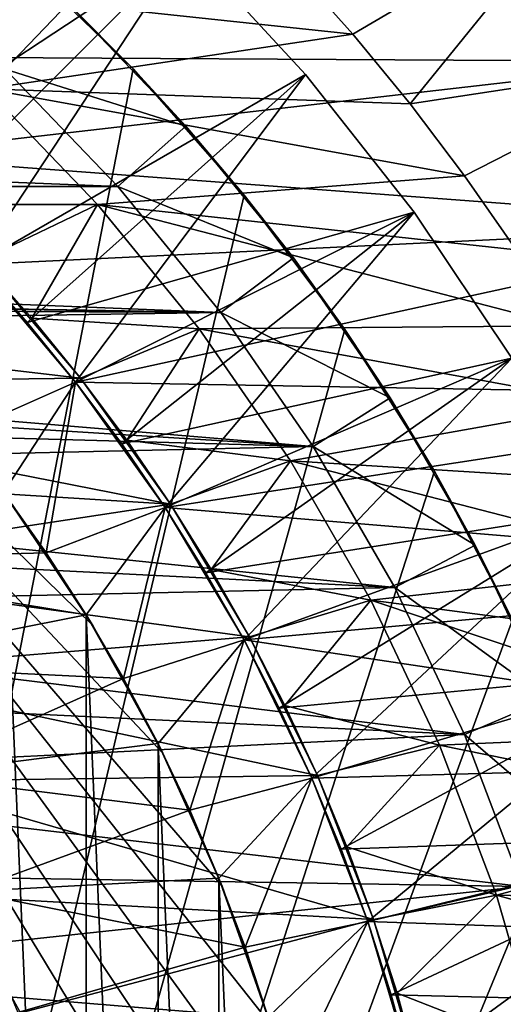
# Model space of a CAD drawing. Header units: metres. Extents: x -30 to 30, y -76 to 64.
# Tile 324 of 541: x 5.69 to 7.64, y 2.1 to 6.07. Entities that reach past the tile are written whole.
import ezdxf

# ---------------------------------------------------------------- set-up
doc = ezdxf.new("R2010")
doc.units = ezdxf.units.M
doc.layers.add('solid_508511', color=7, linetype='CONTINUOUS')

msp = doc.modelspace()

# ---------------------------------------------------------------- linework, layer by layer
at = {"layer": 'solid_508511'}
for points in [[(4.606588, 5.91856, 22), (5.290107, 7.281124, 22.866026), (5.845039, 6.843648, 22.866026)], [(4.847338, 5.723051, 31), (5.845039, 6.843648, 30.133974), (5.290107, 7.281124, 30.133974)], [(4.847338, 5.723051, 22), (4.606588, 5.91856, 22), (5.845039, 6.843648, 22.866026)], [(5.079577, 5.517961, 22), (4.847338, 5.723051, 22), (5.845039, 6.843648, 22.866026)], [(5.079577, 5.517961, 31), (5.845039, 6.843648, 30.133974), (4.847338, 5.723051, 31)], [(5.079577, 5.517961, 22), (5.845039, 6.843648, 22.866026), (6.363961, 6.363961, 22.866026)], [(5.303236, 5.303366, 31), (5.845039, 6.843648, 30.133974), (5.079577, 5.517961, 31)], [(5.303236, 5.303366, 31), (6.363961, 6.363961, 30.133974), (5.845039, 6.843648, 30.133974)], [(4.102105, 6.278753, 20), (4.606573, 5.918565, 20), (7.907691, 6.521566, 20)], [(4.606573, 5.918565, 20), (8.383801, 5.89698, 20), (7.907691, 6.521566, 20)], [(7.907815, 6.521423, -37), (7.033729, 6.007423, -38), (6.792409, 6.278983, -38)], [(7.907815, 6.521423, -37), (7.264281, 5.72649, -38), (7.033729, 6.007423, -38)], [(8.383754, 5.897048, -37), (7.264281, 5.72649, -38), (7.907815, 6.521423, -37)], [(5.303236, 5.303366, 22), (5.079577, 5.517961, 22), (6.363961, 6.363961, 22.866026)], [(5.51792, 5.079622, 22), (5.303236, 5.303366, 22), (6.363961, 6.363961, 22.866026)], [(5.51792, 5.079622, 31), (6.363961, 6.363961, 30.133974), (5.303236, 5.303366, 31)], [(5.51792, 5.079622, 22), (6.363961, 6.363961, 22.866026), (6.843648, 5.845039, 22.866026)], [(5.51792, 5.079622, 31), (6.843648, 5.845039, 30.133974), (6.363961, 6.363961, 30.133974)], [(6.843648, 5.845039, 30.133974), (6.843648, 5.845039, 22.866026), (6.363961, 6.363961, 22.866026)], [(6.363961, 6.363961, 30.133974), (6.843648, 5.845039, 30.133974), (6.363961, 6.363961, 22.866026)], [(5.665251, 6.336793, 7), (3.5, -7.745967, 7), (6.150316, 5.867164, 7)], [(5.665251, 6.336793, 7), (6.150316, 5.867164, 7), (5.888157, 6.130221, 10.211325)], [(5.075385, 6.216204, -38), (6.792409, 6.278983, -38), (7.033729, 6.007423, -38)], [(5.144237, 6.300658, 10), (5.888157, 6.130221, 10.211325), (5.634683, 5.866164, 10)], [(5.55919, 5.787581, -38), (5.075385, 6.216204, -38), (7.033729, 6.007423, -38)], [(5.634683, 5.866164, 10), (5.888157, 6.130221, 10.211325), (6.362341, 5.636543, 10.211325)], [(6.150316, 5.867164, 7), (6.362341, 5.636543, 10.211325), (5.888157, 6.130221, 10.211325)], [(5.987497, -3.626276, -7), (5.663108, -4.11452, -7), (3.5, 6.062178, -7)], [(6.270063, -3.112289, -7), (5.987497, -3.626276, -7), (3.5, 6.062178, -7)], [(6.508368, -2.577041, -7), (6.270063, -3.112289, -7), (3.5, 6.062178, -7)], [(6.701282, -2.023065, -7), (6.508368, -2.577041, -7), (3.5, 6.062178, -7)], [(6.847043, -1.455346, -7), (6.701282, -2.023065, -7), (3.5, 6.062178, -7)], [(6.94478, -0.877453, -7), (6.847043, -1.455346, -7), (3.5, 6.062178, -7)], [(6.993868, -0.292852, -7), (6.94478, -0.877453, -7), (3.5, 6.062178, -7)], [(6.993868, 0.292852, -7), (6.993868, -0.292852, -7), (3.5, 6.062178, -7)], [(6.94478, 0.877453, -7), (6.993868, 0.292852, -7), (3.5, 6.062178, -7)], [(6.847043, 1.455346, -7), (6.94478, 0.877453, -7), (3.5, 6.062178, -7)], [(6.701282, 2.023065, -7), (6.847043, 1.455346, -7), (3.5, 6.062178, -7)], [(6.508368, 2.577041, -7), (6.701282, 2.023065, -7), (3.5, 6.062178, -7)], [(6.270063, 3.112289, -7), (6.508368, 2.577041, -7), (3.5, 6.062178, -7)], [(5.987497, 3.626276, -7), (6.270063, 3.112289, -7), (3.5, 6.062178, -7)], [(5.663108, 4.11452, -7), (5.987497, 3.626276, -7), (3.5, 6.062178, -7)], [(5.55919, 5.787581, -38), (7.033729, 6.007423, -38), (7.264281, 5.72649, -38)], [(4.606573, 5.918565, 20), (5.079595, 5.517946, 20), (8.383801, 5.89698, 20)], [(6.150316, 5.867164, 7), (3.5, -7.745967, 7), (6.597217, 5.359726, 7)], [(5.079595, 5.517946, 20), (8.810542, 5.238017, 20), (8.383801, 5.89698, 20)], [(6.150316, 5.867164, 7), (6.597217, 5.359726, 7), (6.362341, 5.636543, 10.211325)], [(8.383754, 5.897048, -37), (7.483401, 5.437027, -38), (7.264281, 5.72649, -38)], [(8.383754, 5.897048, -37), (7.691012, 5.139141, -38), (7.483401, 5.437027, -38)], [(-6.088299, 5.393893, 10), (-5.634683, 5.866164, 10), (6.088299, 5.393893, 10)], [(-5.634683, 5.866164, 10), (5.634683, 5.866164, 10), (6.088299, 5.393893, 10)], [(5.723218, 4.847141, 22), (5.51792, 5.079622, 22), (6.843648, 5.845039, 22.866026)], [(5.723218, 4.847141, 31), (6.843648, 5.845039, 30.133974), (5.51792, 5.079622, 31)], [(5.634683, 5.866164, 10), (6.362341, 5.636543, 10.211325), (6.088299, 5.393893, 10)], [(5.723218, 4.847141, 22), (6.843648, 5.845039, 22.866026), (7.281124, 5.290107, 22.866026)], [(5.918534, 4.606621, 31), (6.843648, 5.845039, 30.133974), (5.723218, 4.847141, 31)], [(5.918534, 4.606621, 31), (7.281124, 5.290107, 30.133974), (6.843648, 5.845039, 30.133974)], [(7.281124, 5.290107, 30.133974), (7.281124, 5.290107, 22.866026), (6.843648, 5.845039, 22.866026)], [(6.843648, 5.845039, 30.133974), (7.281124, 5.290107, 30.133974), (6.843648, 5.845039, 22.866026)], [(5.321031, 5.320927, -37.499996), (5.55919, 5.787581, -38), (6.00677, 5.321598, -38)], [(5.55919, 5.787581, -38), (7.264281, 5.72649, -38), (7.483401, 5.437027, -38)], [(6.00677, 5.321598, -38), (5.55919, 5.787581, -38), (7.483401, 5.437027, -38)], [(6.088299, 5.393893, 10), (6.362341, 5.636543, 10.211325), (6.795263, 5.106309, 10.211325)], [(6.597217, 5.359726, 7), (6.795263, 5.106309, 10.211325), (6.362341, 5.636543, 10.211325)], [(5.079595, 5.517946, 20), (5.517902, 5.079638, 20), (8.810542, 5.238017, 20)], [(6.00677, 5.321598, -38), (7.483401, 5.437027, -38), (7.691012, 5.139141, -38)], [(-6.088299, 5.393893, 10), (6.088299, 5.393893, 10), (6.502679, 4.886379, 10)], [(-0.000002, 4.999982, 10), (-6.088299, 5.393893, 10), (6.502679, 4.886379, 10)], [(6.088299, 5.393893, 10), (6.795263, 5.106309, 10.211325), (6.502679, 4.886379, 10)], [(6.597217, 5.359726, 7), (3.5, -7.745967, 7), (7.00194, 4.819016, 7)], [(6.597217, 5.359726, 7), (7.00194, 4.819016, 7), (6.795263, 5.106309, 10.211325)], [(5.321031, 5.320927, -37.499996), (6.00677, 5.321598, -38), (5.536356, 5.096507, -37.499996)], [(5.536356, 5.096507, -37.499996), (6.00677, 5.321598, -38), (5.742168, 4.863449, -37.499996)], [(5.742168, 4.863449, -37.499996), (6.00677, 5.321598, -38), (6.415608, 4.820853, -38)], [(6.00677, 5.321598, -38), (7.691012, 5.139141, -38), (7.886917, 4.833119, -38)], [(6.415608, 4.820853, -38), (6.00677, 5.321598, -38), (7.886917, 4.833119, -38)], [(5.918534, 4.606621, 22), (5.723218, 4.847141, 22), (7.281124, 5.290107, 22.866026)], [(6.103801, 4.358166, 22), (5.918534, 4.606621, 22), (7.281124, 5.290107, 22.866026)], [(6.103801, 4.358166, 31), (7.281124, 5.290107, 30.133974), (5.918534, 4.606621, 31)], [(6.103801, 4.358166, 22), (7.281124, 5.290107, 22.866026), (7.673753, 4.7025, 22.866026)], [(6.278745, 4.102116, 31), (7.281124, 5.290107, 30.133974), (6.103801, 4.358166, 31)], [(6.278745, 4.102116, 31), (7.673753, 4.7025, 30.133974), (7.281124, 5.290107, 30.133974)], [(7.673753, 4.7025, 30.133974), (7.673753, 4.7025, 22.866026), (7.281124, 5.290107, 22.866026)], [(7.281124, 5.290107, 30.133974), (7.673753, 4.7025, 30.133974), (7.281124, 5.290107, 22.866026)], [(5.517902, 5.079638, 20), (5.918545, 4.60661, 20), (8.810542, 5.238017, 20)], [(5.918545, 4.60661, 20), (9.185707, 4.548111, 20), (8.810542, 5.238017, 20)], [(3.441401, 4.91495, -21.5), (5.536325, 5.096542, -21.5), (5.938314, 4.621902, -21.5)], [(5.517881, 5.079664, 41.500004), (5.446315, 4.397456, 42), (5.91863, 4.606498, 41.500004)], [(5.517881, 5.079664, 41.500004), (5.91863, 4.606498, 41.500004), (5.51792, 5.079622, 31)], [(5.918534, 4.606621, 22), (5.918545, 4.60661, 20), (5.517902, 5.079638, 20)], [(5.723218, 4.847141, 22), (5.517902, 5.079638, 20), (5.51792, 5.079622, 22)], [(5.918534, 4.606621, 22), (5.517902, 5.079638, 20), (5.723218, 4.847141, 22)], [(5.91863, 4.606498, 41.500004), (5.723218, 4.847141, 31), (5.51792, 5.079622, 31)], [(5.93832, 4.621902, -37.499996), (5.938314, 4.621902, -21.5), (5.536325, 5.096542, -21.5)], [(5.742168, 4.863449, -37.499996), (5.93832, 4.621902, -37.499996), (5.536325, 5.096542, -21.5)], [(5.536356, 5.096507, -37.499996), (5.742168, 4.863449, -37.499996), (5.536325, 5.096542, -21.5)], [(6.502679, 4.886379, 10), (6.795263, 5.106309, 10.211325), (7.184116, 4.54296, 10.211325)], [(7.00194, 4.819016, 7), (7.184116, 4.54296, 10.211325), (6.795263, 5.106309, 10.211325)], [(0.461373, 4.978648, 10), (-0.000002, 4.999982, 10), (6.502679, 4.886379, 10)], [(0.918742, 4.914848, 10), (0.461373, 4.978648, 10), (6.502679, 4.886379, 10)], [(1.36839, 4.809083, 10), (0.918742, 4.914848, 10), (6.502679, 4.886379, 10)], [(1.36839, 4.809083, 10), (6.502679, 4.886379, 10), (6.874706, 4.347406, 10)], [(3.856819, 4.596185, -21.5), (3.441401, 4.91495, -21.5), (5.938314, 4.621902, -21.5)], [(6.502679, 4.886379, 10), (7.184116, 4.54296, 10.211325), (6.874706, 4.347406, 10)], [(5.91863, 4.606498, 41.500004), (5.918534, 4.606621, 31), (5.723218, 4.847141, 31)], [(5.742168, 4.863449, -37.499996), (6.415608, 4.820853, -38), (5.93832, 4.621902, -37.499996)], [(1.806158, 4.662358, 10), (1.36839, 4.809083, 10), (6.874706, 4.347406, 10)], [(7.00194, 4.819016, 7), (3.5, -7.745967, 7), (7.362473, 4.247821, 7)], [(5.93832, 4.621902, -37.499996), (6.415608, 4.820853, -38), (6.124254, 4.372543, -37.499996)], [(6.124254, 4.372543, -37.499996), (6.415608, 4.820853, -38), (6.782601, 4.289173, -38)], [(6.415608, 4.820853, -38), (7.886917, 4.833119, -38), (8.07066, 4.519612, -38)], [(6.782601, 4.289173, -38), (6.415608, 4.820853, -38), (8.07066, 4.519612, -38)], [(7.00194, 4.819016, 7), (7.362473, 4.247821, 7), (7.184116, 4.54296, 10.211325)], [(6.278745, 4.102116, 22), (6.103801, 4.358166, 22), (7.673753, 4.7025, 22.866026)], [(6.442968, 3.839031, 22), (6.278745, 4.102116, 22), (7.673753, 4.7025, 22.866026)], [(6.442968, 3.839031, 31), (7.673753, 4.7025, 30.133974), (6.278745, 4.102116, 31)], [(6.442968, 3.839031, 22), (7.673753, 4.7025, 22.866026), (8.019047, 4.085938, 22.866026)], [(6.596056, 3.569599, 31), (7.673753, 4.7025, 30.133974), (6.442968, 3.839031, 31)], [(6.596056, 3.569599, 31), (8.019047, 4.085938, 30.133974), (7.673753, 4.7025, 30.133974)], [(2.228777, 4.475747, 10), (1.806158, 4.662358, 10), (6.874706, 4.347406, 10)], [(3.856819, 4.596185, -21.5), (5.938314, 4.621902, -21.5), (6.299626, 4.115863, -21.5)], [(5.91863, 4.606498, 41.500004), (5.446315, 4.397456, 42), (5.628032, 4.162368, 42)], [(5.91863, 4.606498, 41.500004), (5.628032, 4.162368, 42), (5.799535, 3.919876, 42)], [(5.91863, 4.606498, 41.500004), (5.799535, 3.919876, 42), (6.278714, 4.102164, 41.500004)], [(6.103801, 4.358166, 22), (5.918545, 4.60661, 20), (5.918534, 4.606621, 22)], [(5.91863, 4.606498, 41.500004), (6.103801, 4.358166, 31), (5.918534, 4.606621, 31)], [(5.918545, 4.60661, 20), (6.278739, 4.102125, 20), (9.185707, 4.548111, 20)], [(6.278745, 4.102116, 22), (6.278739, 4.102125, 20), (5.918545, 4.60661, 20)], [(6.278745, 4.102116, 22), (5.918545, 4.60661, 20), (6.103801, 4.358166, 22)], [(5.91863, 4.606498, 41.500004), (6.278714, 4.102164, 41.500004), (6.103801, 4.358166, 31)], [(6.124254, 4.372543, -37.499996), (6.299626, 4.115863, -21.5), (5.938314, 4.621902, -21.5)], [(5.93832, 4.621902, -37.499996), (6.124254, 4.372543, -37.499996), (5.938314, 4.621902, -21.5)], [(4.242556, 4.242721, -21.5), (3.856819, 4.596185, -21.5), (6.299626, 4.115863, -21.5)], [(6.278739, 4.102125, 20), (9.506893, 3.831642, 20), (9.185707, 4.548111, 20)], [(6.782601, 4.289173, -38), (8.07066, 4.519612, -38), (8.241816, 4.199407, -38)], [(6.874706, 4.347406, 10), (7.184116, 4.54296, 10.211325), (7.526376, 3.950147, 10.211325)], [(7.362473, 4.247821, 7), (7.526376, 3.950147, 10.211325), (7.184116, 4.54296, 10.211325)], [(2.63207, 4.251117, 10), (2.228777, 4.475747, 10), (6.874706, 4.347406, 10)], [(6.124254, 4.372543, -37.499996), (6.782601, 4.289173, -38), (6.299649, 4.115829, -37.499996)], [(6.124254, 4.372543, -37.499996), (6.299649, 4.115829, -37.499996), (6.299626, 4.115863, -21.5)], [(2.63207, 4.251117, 10), (6.874706, 4.347406, 10), (7.202286, 3.780032, 10)], [(6.278714, 4.102164, 41.500004), (6.278745, 4.102116, 31), (6.103801, 4.358166, 31)], [(6.874706, 4.347406, 10), (7.526376, 3.950147, 10.211325), (7.202286, 3.780032, 10)], [(6.299649, 4.115829, -37.499996), (6.782601, 4.289173, -38), (6.46438, 3.851936, -37.499996)], [(6.46438, 3.851936, -37.499996), (6.782601, 4.289173, -38), (7.105838, 3.729308, -38)], [(6.782601, 4.289173, -38), (8.241816, 4.199407, -38), (8.400254, 3.87275, -38)], [(7.105838, 3.729308, -38), (6.782601, 4.289173, -38), (8.400254, 3.87275, -38)], [(3.013238, 3.990007, 10), (2.63207, 4.251117, 10), (7.202286, 3.780032, 10)], [(7.362473, 4.247821, 7), (3.5, -7.745967, 7), (7.676813, 3.64918, 7)], [(4.596326, 3.85665, -21.5), (4.242556, 4.242721, -21.5), (6.299626, 4.115863, -21.5)], [(7.362473, 4.247821, 7), (7.676813, 3.64918, 7), (7.526376, 3.950147, 10.211325)], [(4.635068, 3.888268, 42), (5.799535, 3.919876, 42), (5.628032, 4.162368, 42)], [(5.960689, -3.670174, -13.5), (5.960689, 3.670174, -13.5), (5.62799, 4.162417, -13.5)], [(5.663108, 4.11452, -7), (5.62799, 4.162417, -13.5), (5.960689, 3.670174, -13.5)], [(5.62799, -4.162417, -13.5), (5.960689, -3.670174, -13.5), (5.62799, 4.162417, -13.5)], [(4.596326, 3.85665, -21.5), (6.299626, 4.115863, -21.5), (6.618061, 3.581459, -21.5)], [(5.663108, 4.11452, -7), (5.960689, 3.670174, -13.5), (5.987497, 3.626276, -7)], [(6.278714, 4.102164, 41.500004), (5.799535, 3.919876, 42), (5.960735, 3.670099, 42)], [(6.278714, 4.102164, 41.500004), (5.960735, 3.670099, 42), (6.111147, 3.41378, 42)], [(6.278714, 4.102164, 41.500004), (6.111147, 3.41378, 42), (6.596102, 3.569516, 41.500004)], [(6.278714, 4.102164, 41.500004), (6.596102, 3.569516, 41.500004), (6.278745, 4.102116, 31)], [(6.278739, 4.102125, 20), (6.596057, 3.569603, 20), (9.506893, 3.831642, 20)], [(6.596056, 3.569599, 22), (6.596057, 3.569603, 20), (6.278739, 4.102125, 20)], [(6.442968, 3.839031, 22), (6.278739, 4.102125, 20), (6.278745, 4.102116, 22)], [(6.596056, 3.569599, 22), (6.278739, 4.102125, 20), (6.442968, 3.839031, 22)], [(6.596102, 3.569516, 41.500004), (6.442968, 3.839031, 31), (6.278745, 4.102116, 31)], [(6.46438, 3.851936, -37.499996), (6.618061, 3.581459, -21.5), (6.299626, 4.115863, -21.5)], [(6.299649, 4.115829, -37.499996), (6.46438, 3.851936, -37.499996), (6.299626, 4.115863, -21.5)], [(6.596056, 3.569599, 22), (6.442968, 3.839031, 22), (8.019047, 4.085938, 22.866026)], [(6.737875, 3.294091, 22), (6.596056, 3.569599, 22), (8.019047, 4.085938, 22.866026)], [(6.737875, 3.294091, 31), (8.019047, 4.085938, 30.133974), (6.596056, 3.569599, 31)], [(6.737875, 3.294091, 22), (8.019047, 4.085938, 22.866026), (8.314916, 3.444151, 22.866026)], [(6.868304, 3.012706, 31), (8.019047, 4.085938, 30.133974), (6.737875, 3.294091, 31)], [(6.868304, 3.012706, 31), (8.314916, 3.444151, 30.133974), (8.019047, 4.085938, 30.133974)], [(3.368393, 3.695095, 10), (3.013238, 3.990007, 10), (7.202286, 3.780032, 10)], [(7.202286, 3.780032, 10), (7.526376, 3.950147, 10.211325), (7.819825, 3.331716, 10.211325)], [(7.676813, 3.64918, 7), (7.819825, 3.331716, 10.211325), (7.526376, 3.950147, 10.211325)], [(4.635068, 3.888268, 42), (5.960735, 3.670099, 42), (5.799535, 3.919876, 42)], [(4.635068, 3.888268, 42), (4.956336, 3.469471, 42), (5.960735, 3.670099, 42)], [(4.914846, 3.441551, -21.5), (4.596326, 3.85665, -21.5), (6.618061, 3.581459, -21.5)], [(6.46438, 3.851936, -37.499996), (7.105838, 3.729308, -38), (6.618082, 3.581427, -37.499996)], [(6.46438, 3.851936, -37.499996), (6.618082, 3.581427, -37.499996), (6.618061, 3.581459, -21.5)], [(7.105838, 3.729308, -38), (8.400254, 3.87275, -38), (8.545897, 3.539791, -38)], [(6.596102, 3.569516, 41.500004), (6.596056, 3.569599, 31), (6.442968, 3.839031, 31)], [(6.596057, 3.569603, 20), (9.772326, 3.092602, 20), (9.506893, 3.831642, 20)], [(3.368393, 3.695095, 10), (7.202286, 3.780032, 10), (7.48308, 3.188269, 10)], [(7.202286, 3.780032, 10), (7.819825, 3.331716, 10.211325), (7.48308, 3.188269, 10)], [(6.618082, 3.581427, -37.499996), (7.105838, 3.729308, -38), (6.760439, 3.304859, -37.499996)], [(6.760439, 3.304859, -37.499996), (7.105838, 3.729308, -38), (7.382826, 3.145568, -38)], [(7.105838, 3.729308, -38), (8.545897, 3.539791, -38), (8.678308, 3.201471, -38)], [(7.382826, 3.145568, -38), (7.105838, 3.729308, -38), (8.678308, 3.201471, -38)], [(3.695082, 3.368405, 10), (3.368393, 3.695095, 10), (7.48308, 3.188269, 10)], [(7.676813, 3.64918, 7), (3.5, -7.745967, 7), (7.942244, 3.028343, 7)], [(4.956336, 3.469471, 42), (6.111147, 3.41378, 42), (5.960735, 3.670099, 42)], [(6.250484, -3.151417, -13.5), (6.250484, 3.151417, -13.5), (5.960689, 3.670174, -13.5)], [(5.987497, 3.626276, -7), (5.960689, 3.670174, -13.5), (6.250484, 3.151417, -13.5)], [(5.960689, -3.670174, -13.5), (6.250484, -3.151417, -13.5), (5.960689, 3.670174, -13.5)], [(5.987497, 3.626276, -7), (6.250484, 3.151417, -13.5), (6.270063, 3.112289, -7)], [(4.914846, 3.441551, -21.5), (6.618061, 3.581459, -21.5), (6.891167, 3.022823, -21.5)], [(6.596102, 3.569516, 41.500004), (6.111147, 3.41378, 42), (6.25051, 3.151374, 42)], [(6.596102, 3.569516, 41.500004), (6.25051, 3.151374, 42), (6.3786, 2.883316, 42)], [(6.596102, 3.569516, 41.500004), (6.3786, 2.883316, 42), (6.868293, 3.012731, 41.500004)], [(6.737875, 3.294091, 22), (6.596057, 3.569603, 20), (6.596056, 3.569599, 22)], [(6.596102, 3.569516, 41.500004), (6.737875, 3.294091, 31), (6.596056, 3.569599, 31)], [(6.596057, 3.569603, 20), (6.868311, 3.012689, 20), (9.772326, 3.092602, 20)], [(6.868304, 3.012706, 22), (6.868311, 3.012689, 20), (6.596057, 3.569603, 20)], [(6.868304, 3.012706, 22), (6.596057, 3.569603, 20), (6.737875, 3.294091, 22)], [(6.596102, 3.569516, 41.500004), (6.868293, 3.012731, 41.500004), (6.737875, 3.294091, 31)], [(6.760439, 3.304859, -37.499996), (6.891167, 3.022823, -21.5), (6.618061, 3.581459, -21.5)], [(6.618082, 3.581427, -37.499996), (6.760439, 3.304859, -37.499996), (6.618061, 3.581459, -21.5)], [(4.956336, 3.469471, 42), (5.239935, 3.024161, 42), (6.111147, 3.41378, 42)], [(5.196173, 2.999964, -21.5), (4.914846, 3.441551, -21.5), (6.891167, 3.022823, -21.5)], [(5.239935, 3.024161, 42), (6.25051, 3.151374, 42), (6.111147, 3.41378, 42)], [(6.868304, 3.012706, 22), (6.737875, 3.294091, 22), (8.314916, 3.444151, 22.866026)], [(6.98697, 2.726214, 22), (6.868304, 3.012706, 22), (8.314916, 3.444151, 22.866026)], [(6.98697, 2.726214, 31), (8.314916, 3.444151, 30.133974), (6.868304, 3.012706, 31)], [(6.98697, 2.726214, 22), (8.314916, 3.444151, 22.866026), (8.559517, 2.781127, 22.866026)], [(7.093643, 2.435207, 31), (8.314916, 3.444151, 30.133974), (6.98697, 2.726214, 31)], [(7.093643, 2.435207, 31), (8.559517, 2.781127, 30.133974), (8.314916, 3.444151, 30.133974)], [(3.99004, 3.013203, 10), (3.695082, 3.368405, 10), (7.48308, 3.188269, 10)], [(7.48308, 3.188269, 10), (7.819825, 3.331716, 10.211325), (8.06256, 2.691678, 10.211325)], [(6.868293, 3.012731, 41.500004), (6.868304, 3.012706, 31), (6.737875, 3.294091, 31)], [(6.760439, 3.304859, -37.499996), (7.382826, 3.145568, -38), (6.891174, 3.022804, -37.499996)], [(6.760439, 3.304859, -37.499996), (6.891174, 3.022804, -37.499996), (6.891167, 3.022823, -21.5)], [(3.99004, 3.013203, 10), (7.48308, 3.188269, 10), (7.715384, 2.57574, 10)], [(7.382826, 3.145568, -38), (8.678308, 3.201471, -38), (8.797281, 2.858385, -38)], [(7.48308, 3.188269, 10), (8.06256, 2.691678, 10.211325), (7.715384, 2.57574, 10)], [(5.239935, 3.024161, 42), (6.3786, 2.883316, 42), (6.25051, 3.151374, 42)], [(6.495218, -2.610009, -13.5), (6.495218, 2.610009, -13.5), (6.250484, 3.151417, -13.5)], [(6.270063, 3.112289, -7), (6.250484, 3.151417, -13.5), (6.495218, 2.610009, -13.5)], [(6.250484, -3.151417, -13.5), (6.495218, -2.610009, -13.5), (6.250484, 3.151417, -13.5)], [(6.891174, 3.022804, -37.499996), (7.382826, 3.145568, -38), (7.010242, 2.735349, -37.499996)], [(7.010242, 2.735349, -37.499996), (7.382826, 3.145568, -38), (7.61204, 2.541176, -38)], [(7.61204, 2.541176, -38), (7.382826, 3.145568, -38), (8.797281, 2.858385, -38)], [(6.270063, 3.112289, -7), (6.495218, 2.610009, -13.5), (6.508368, 2.577041, -7)], [(6.868311, 3.012689, 20), (7.093638, 2.435226, 20), (9.772326, 3.092602, 20)], [(7.093638, 2.435226, 20), (9.98038, 2.33548, 20), (9.772326, 3.092602, 20)], [(7.942244, 3.028343, 7), (3.5, -7.745967, 7), (8.1577, 2.387873, 7)], [(4.251112, 2.632083, 10), (3.99004, 3.013203, 10), (7.715384, 2.57574, 10)], [(5.196173, 2.999964, -21.5), (6.891167, 3.022823, -21.5), (7.117287, 2.443331, -21.5)], [(5.239935, 3.024161, 42), (5.483627, 2.555841, 42), (6.3786, 2.883316, 42)], [(6.868293, 3.012731, 41.500004), (6.3786, 2.883316, 42), (6.495251, 2.609917, 42)], [(6.868293, 3.012731, 41.500004), (6.495251, 2.609917, 42), (6.60018, 2.331884, 42)], [(6.868293, 3.012731, 41.500004), (6.60018, 2.331884, 42), (7.093669, 2.43513, 41.500004)], [(6.868293, 3.012731, 41.500004), (7.093669, 2.43513, 41.500004), (6.868304, 3.012706, 31)], [(6.98697, 2.726214, 22), (6.868311, 3.012689, 20), (6.868304, 3.012706, 22)], [(7.093669, 2.43513, 41.500004), (6.98697, 2.726214, 31), (6.868304, 3.012706, 31)], [(7.093643, 2.435207, 22), (7.093638, 2.435226, 20), (6.868311, 3.012689, 20)], [(7.093643, 2.435207, 22), (6.868311, 3.012689, 20), (6.98697, 2.726214, 22)], [(7.010242, 2.735349, -37.499996), (7.117287, 2.443331, -21.5), (6.891167, 3.022823, -21.5)], [(6.891174, 3.022804, -37.499996), (7.010242, 2.735349, -37.499996), (6.891167, 3.022823, -21.5)], [(5.437827, 2.535753, -21.5), (5.196173, 2.999964, -21.5), (7.117287, 2.443331, -21.5)], [(5.483627, 2.555841, 42), (6.495251, 2.609917, 42), (6.3786, 2.883316, 42)], [(7.61204, 2.541176, -38), (8.797281, 2.858385, -38), (8.902672, 2.510963, -38)], [(7.093643, 2.435207, 22), (6.98697, 2.726214, 22), (8.559517, 2.781127, 22.866026)], [(7.188168, 2.14015, 22), (7.093643, 2.435207, 22), (8.559517, 2.781127, 22.866026)], [(7.188168, 2.14015, 31), (8.559517, 2.781127, 30.133974), (7.093643, 2.435207, 31)], [(7.188168, 2.14015, 22), (8.559517, 2.781127, 22.866026), (8.751333, 2.100993, 22.866026)], [(7.270505, 1.841128, 31), (8.559517, 2.781127, 30.133974), (7.188168, 2.14015, 31)], [(7.270505, 1.841128, 31), (8.751333, 2.100993, 30.133974), (8.559517, 2.781127, 30.133974)], [(7.010242, 2.735349, -37.499996), (7.61204, 2.541176, -38), (7.117309, 2.443264, -37.499996)], [(7.010242, 2.735349, -37.499996), (7.117309, 2.443264, -37.499996), (7.117287, 2.443331, -21.5)], [(7.093669, 2.43513, 41.500004), (7.093643, 2.435207, 31), (6.98697, 2.726214, 31)], [(4.4758, 2.22868, 10), (4.251112, 2.632083, 10), (7.715384, 2.57574, 10)], [(5.483627, 2.555841, 42), (6.60018, 2.331884, 42), (6.495251, 2.609917, 42)], [(6.693164, -2.049763, -13.5), (6.693164, 2.049763, -13.5), (6.495218, 2.610009, -13.5)], [(6.508368, 2.577041, -7), (6.495218, 2.610009, -13.5), (6.693164, 2.049763, -13.5)], [(6.495218, -2.610009, -13.5), (6.693164, -2.049763, -13.5), (6.495218, 2.610009, -13.5)], [(6.508368, 2.577041, -7), (6.693164, 2.049763, -13.5), (6.701282, 2.023065, -7)], [(4.4758, 2.22868, 10), (7.715384, 2.57574, 10), (7.897618, 1.946571, 10)], [(5.483627, 2.555841, 42), (5.685499, 2.068233, 42), (6.60018, 2.331884, 42)], [(7.117309, 2.443264, -37.499996), (7.61204, 2.541176, -38), (7.212173, 2.147135, -37.499996)], [(7.212173, 2.147135, -37.499996), (7.61204, 2.541176, -38), (7.79182, 1.920481, -38)], [(7.61204, 2.541176, -38), (8.902672, 2.510963, -38), (8.994427, 2.159332, -38)], [(7.79182, 1.920481, -38), (7.61204, 2.541176, -38), (8.994427, 2.159332, -38)], [(5.638171, 2.052086, -21.5), (5.437827, 2.535753, -21.5), (7.117287, 2.443331, -21.5)], [(5.638171, 2.052086, -21.5), (7.117287, 2.443331, -21.5), (7.29473, 1.8473, -21.5)], [(7.093669, 2.43513, 41.500004), (6.60018, 2.331884, 42), (6.693164, 2.049778, 42)], [(7.093669, 2.43513, 41.500004), (6.693164, 2.049778, 42), (6.774137, 1.763824, 42)], [(7.093669, 2.43513, 41.500004), (6.774137, 1.763824, 42), (7.270506, 1.841125, 41.500004)], [(7.093638, 2.435226, 20), (7.270508, 1.841105, 20), (9.98038, 2.33548, 20)], [(7.270505, 1.841128, 22), (7.270508, 1.841105, 20), (7.093638, 2.435226, 20)], [(7.188168, 2.14015, 22), (7.093638, 2.435226, 20), (7.093643, 2.435207, 22)], [(7.270505, 1.841128, 22), (7.093638, 2.435226, 20), (7.188168, 2.14015, 22)], [(7.093669, 2.43513, 41.500004), (7.188168, 2.14015, 31), (7.093643, 2.435207, 31)], [(7.093669, 2.43513, 41.500004), (7.270506, 1.841125, 41.500004), (7.188168, 2.14015, 31)], [(7.212173, 2.147135, -37.499996), (7.29473, 1.8473, -21.5), (7.117287, 2.443331, -21.5)], [(7.117309, 2.443264, -37.499996), (7.212173, 2.147135, -37.499996), (7.117287, 2.443331, -21.5)], [(8.1577, 2.387873, 7), (3.5, -7.745967, 7), (8.321655, 1.732077, 7)], [(5.685499, 2.068233, 42), (6.693164, 2.049778, 42), (6.60018, 2.331884, 42)], [(7.270508, 1.841105, 20), (10.129882, 1.564615, 20), (9.98038, 2.33548, 20)], [(4.662385, 1.806097, 10), (4.4758, 2.22868, 10), (7.897618, 1.946571, 10)], [(7.212173, 2.147135, -37.499996), (7.79182, 1.920481, -38), (7.294737, 1.847279, -37.499996)], [(7.212173, 2.147135, -37.499996), (7.294737, 1.847279, -37.499996), (7.29473, 1.8473, -21.5)], [(7.270505, 1.841128, 22), (7.188168, 2.14015, 22), (8.751333, 2.100993, 22.866026)], [(7.270506, 1.841125, 41.500004), (7.270505, 1.841128, 31), (7.188168, 2.14015, 31)]]:
    msp.add_3dface(points, dxfattribs=at)

doc.saveas('drawing.dxf')
